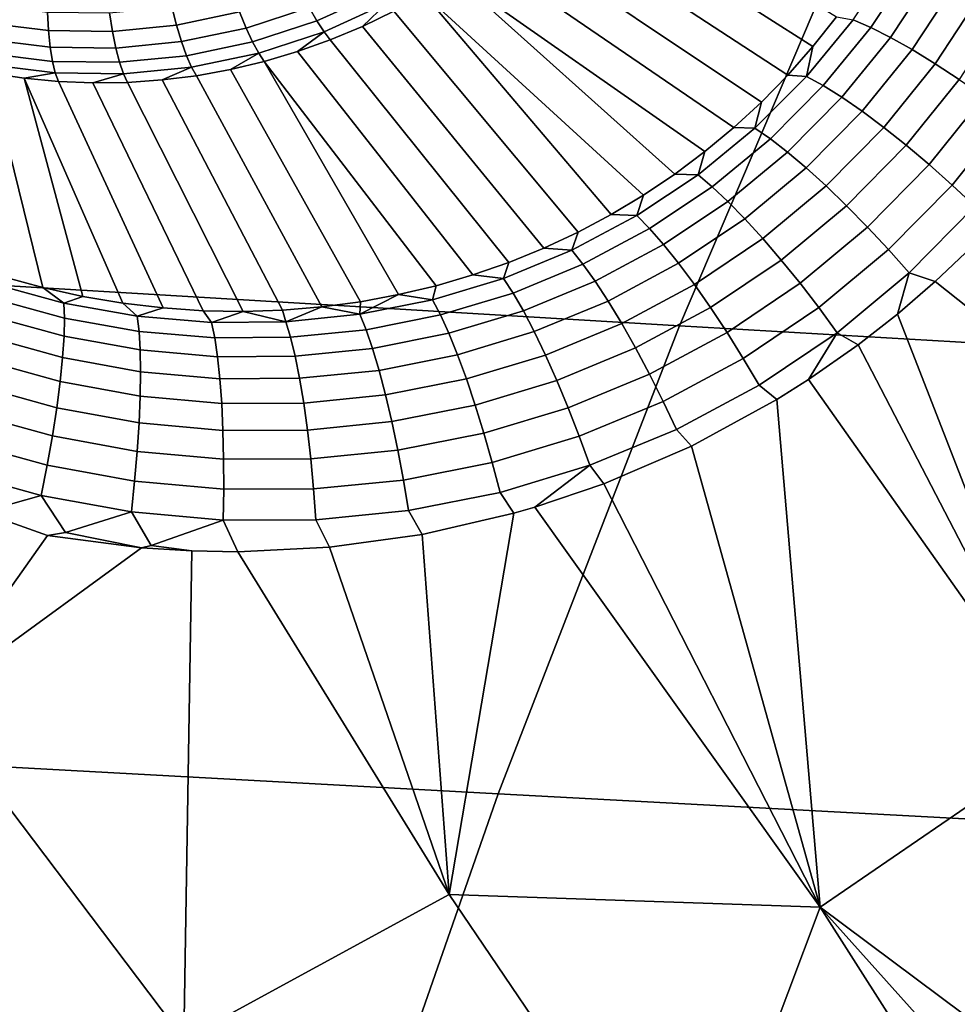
# Model space of a CAD drawing. Header units: metres. Extents: x -240 to 45, y -77 to 27.
# Tile 305 of 656: x -207.08 to -205.86, y 6.91 to 8.18. Entities that reach past the tile are written whole.
import ezdxf

# ---------------------------------------------------------------- set-up
doc = ezdxf.new("R2010")
doc.units = ezdxf.units.M
doc.layers.add('solid_102011X2', color=7, linetype='CONTINUOUS')

msp = doc.modelspace()

# ---------------------------------------------------------------- linework, layer by layer
at = {"layer": 'solid_102011X2'}
for points in [[(-205.969421, 8.376681, 318.13028), (-207.469025, 8.473124, 316.523895), (-207.726517, 7.872865, 316.724304), (-206.222656, 7.783297, 318.329681)], [(-206.019363, 8.182945, 269.583832), (-206.050018, 8.144328, 269.594666), (-206.375748, 8.351602, 268.778931), (-206.345108, 8.385021, 268.77536)], [(-204.456253, 8.281917, 319.737366), (-205.969421, 8.376681, 318.13028), (-206.222656, 7.783297, 318.329681), (-204.70517, 7.695273, 319.935883)], [(-206.050018, 8.144328, 269.594666), (-206.082474, 8.107514, 269.605347), (-206.408096, 8.319895, 268.782928), (-206.375748, 8.351602, 268.778931)], [(-206.082474, 8.107514, 269.605347), (-206.116638, 8.072556, 269.615814), (-206.442078, 8.289994, 268.787323), (-206.408096, 8.319895, 268.782928)], [(-206.116638, 8.072556, 269.615814), (-206.152451, 8.0395, 269.626068), (-206.4776, 8.261986, 268.792084), (-206.442078, 8.289994, 268.787323)], [(-206.152451, 8.0395, 269.626068), (-206.189819, 8.008402, 269.636047), (-206.514526, 8.235953, 268.797241), (-206.4776, 8.261986, 268.792084)], [(-205.997925, 8.179068, 269.617096), (-205.945221, 8.257786, 269.596344), (-205.921555, 8.249802, 269.627777), (-205.975204, 8.169099, 269.648651)], [(-205.975204, 8.169099, 269.648651), (-205.921555, 8.249802, 269.627777), (-205.894806, 8.239106, 269.655731), (-205.949646, 8.156127, 269.676758)], [(-205.949646, 8.156127, 269.676758), (-205.894806, 8.239106, 269.655731), (-205.865448, 8.225893, 269.679718), (-205.921722, 8.140386, 269.700928)], [(-206.611877, 8.213665, 268.75943), (-206.691666, 8.177579, 268.77179), (-206.701721, 8.194852, 268.750641), (-206.623611, 8.230185, 268.738556)], [(-206.228714, 7.979294, 269.645782), (-206.269043, 7.952227, 269.655243), (-206.552765, 8.211972, 268.802765), (-206.514526, 8.235953, 268.797241)], [(-206.189819, 8.008402, 269.636047), (-206.228714, 7.979294, 269.645782), (-206.514526, 8.235953, 268.797241)], [(-205.921722, 8.140386, 269.700928), (-205.865448, 8.225893, 269.679718), (-205.834015, 8.210398, 269.69931), (-205.891922, 8.122156, 269.720734)], [(-206.701721, 8.194852, 268.750641), (-206.783066, 8.168255, 268.763885), (-206.791687, 8.18906, 268.745453), (-206.712418, 8.214983, 268.732574)], [(-206.601334, 8.200211, 268.782959), (-206.682434, 8.16353, 268.795532), (-206.691666, 8.177579, 268.77179), (-206.611877, 8.213665, 268.75943)], [(-206.791687, 8.18906, 268.745453), (-206.873169, 8.171956, 268.759277), (-206.879501, 8.195794, 268.743866), (-206.80043, 8.212392, 268.730438)], [(-206.682434, 8.16353, 268.795532), (-206.601334, 8.200211, 268.782959), (-206.632751, 8.170441, 268.81485), (-206.674255, 8.153012, 268.82135)], [(-206.601334, 8.200211, 268.782959), (-206.592224, 8.190113, 268.808655), (-206.632751, 8.170441, 268.81485)], [(-206.353745, 7.904368, 269.67334), (-206.592224, 8.190113, 268.808655), (-206.552765, 8.211972, 268.802765), (-206.310745, 7.927233, 269.664429)], [(-206.269043, 7.952227, 269.655243), (-206.310745, 7.927233, 269.664429), (-206.552765, 8.211972, 268.802765)], [(-205.891922, 8.122156, 269.720734), (-205.834015, 8.210398, 269.69931), (-205.801071, 8.192898, 269.714172), (-205.860794, 8.101764, 269.735779)], [(-207.03891, 8.164901, 268.789062), (-207.121231, 8.175032, 268.804688), (-207.120209, 8.198779, 268.787903), (-207.040329, 8.188948, 268.772766)], [(-206.955902, 8.163872, 268.773865), (-207.03891, 8.164901, 268.789062), (-207.040329, 8.188948, 268.772766), (-206.959778, 8.187949, 268.757996)], [(-206.873169, 8.171956, 268.759277), (-206.955902, 8.163872, 268.773865), (-206.959778, 8.187949, 268.757996), (-206.879501, 8.195794, 268.743866)], [(-206.783066, 8.168255, 268.763885), (-206.866669, 8.150705, 268.778046), (-206.873169, 8.171956, 268.759277), (-206.791687, 8.18906, 268.745453)], [(-206.691666, 8.177579, 268.77179), (-206.774734, 8.150415, 268.785278), (-206.783066, 8.168255, 268.763885), (-206.701721, 8.194852, 268.750641)], [(-206.397995, 7.883667, 269.681976), (-206.632751, 8.170441, 268.81485), (-206.592224, 8.190113, 268.808655), (-206.353745, 7.904368, 269.67334)], [(-207.036713, 8.143467, 268.808624), (-207.12117, 8.153862, 268.824646), (-207.121231, 8.175032, 268.804688), (-207.03891, 8.164901, 268.789062)], [(-206.682434, 8.16353, 268.795532), (-206.766876, 8.135921, 268.809265), (-206.774734, 8.150415, 268.785278), (-206.691666, 8.177579, 268.77179)], [(-205.997925, 8.179068, 269.617096), (-206.058029, 8.105787, 269.637604), (-206.050018, 8.144328, 269.594666), (-206.019363, 8.182945, 269.583832)], [(-206.058029, 8.105787, 269.637604), (-205.997925, 8.179068, 269.617096), (-205.975204, 8.169099, 269.648651), (-206.036514, 8.093899, 269.669342)], [(-206.951553, 8.14241, 268.79303), (-207.036713, 8.143467, 268.808624), (-207.03891, 8.164901, 268.789062), (-206.955902, 8.163872, 268.773865)], [(-206.866669, 8.150705, 268.778046), (-206.951553, 8.14241, 268.79303), (-206.955902, 8.163872, 268.773865), (-206.873169, 8.171956, 268.759277)], [(-206.774734, 8.150415, 268.785278), (-206.860107, 8.132493, 268.799774), (-206.866669, 8.150705, 268.778046), (-206.783066, 8.168255, 268.763885)], [(-206.766876, 8.135921, 268.809265), (-206.682434, 8.16353, 268.795532), (-206.716599, 8.137878, 268.828156), (-206.759659, 8.125084, 268.835236)], [(-206.682434, 8.16353, 268.795532), (-206.674255, 8.153012, 268.82135), (-206.716599, 8.137878, 268.828156)], [(-206.44342, 7.865191, 269.690308), (-206.674255, 8.153012, 268.82135), (-206.632751, 8.170441, 268.81485), (-206.397995, 7.883667, 269.681976)], [(-206.036514, 8.093899, 269.669342), (-205.975204, 8.169099, 269.648651), (-205.949646, 8.156127, 269.676758), (-206.012436, 8.07874, 269.697662)], [(-207.033783, 8.125099, 268.830994), (-207.120041, 8.135715, 268.847351), (-207.12117, 8.153862, 268.824646), (-207.036713, 8.143467, 268.808624)], [(-206.860107, 8.132493, 268.799774), (-206.946808, 8.124022, 268.815063), (-206.951553, 8.14241, 268.79303), (-206.866669, 8.150705, 268.778046)], [(-206.766876, 8.135921, 268.809265), (-206.853653, 8.117702, 268.823975), (-206.860107, 8.132493, 268.799774), (-206.774734, 8.150415, 268.785278)], [(-206.489929, 7.848967, 269.698395), (-206.716599, 8.137878, 268.828156), (-206.674255, 8.153012, 268.82135), (-206.44342, 7.865191, 269.690308)], [(-206.012436, 8.07874, 269.697662), (-205.949646, 8.156127, 269.676758), (-205.921722, 8.140386, 269.700928), (-205.986237, 8.060583, 269.722076)], [(-206.946808, 8.124022, 268.815063), (-207.033783, 8.125099, 268.830994), (-207.036713, 8.143467, 268.808624), (-206.951553, 8.14241, 268.79303)], [(-206.53746, 7.835055, 269.706238), (-206.759659, 8.125084, 268.835236), (-206.716599, 8.137878, 268.828156), (-206.489929, 7.848967, 269.698395)], [(-206.058029, 8.105787, 269.637604), (-206.082474, 8.107514, 269.605347), (-206.050018, 8.144328, 269.594666)], [(-205.986237, 8.060583, 269.722076), (-205.921722, 8.140386, 269.700928), (-205.891922, 8.122156, 269.720734), (-205.958389, 8.039753, 269.742126)], [(-207.030182, 8.110188, 268.855713), (-207.117859, 8.120978, 268.872345), (-207.120041, 8.135715, 268.847351), (-207.033783, 8.125099, 268.830994)], [(-206.941772, 8.109092, 268.839508), (-207.030182, 8.110188, 268.855713), (-207.033783, 8.125099, 268.830994), (-206.946808, 8.124022, 268.815063)], [(-206.853653, 8.117702, 268.823975), (-206.941772, 8.109092, 268.839508), (-206.946808, 8.124022, 268.815063), (-206.860107, 8.132493, 268.799774)], [(-206.853653, 8.117702, 268.823975), (-206.766876, 8.135921, 268.809265), (-206.803314, 8.114667, 268.84256), (-206.847443, 8.106657, 268.850128)], [(-206.766876, 8.135921, 268.809265), (-206.759659, 8.125084, 268.835236), (-206.803314, 8.114667, 268.84256)], [(-206.635239, 7.81435, 269.721191), (-206.803314, 8.114667, 268.84256), (-206.759659, 8.125084, 268.835236), (-206.585938, 7.823495, 269.713837)], [(-206.53746, 7.835055, 269.706238), (-206.585938, 7.823495, 269.713837), (-206.759659, 8.125084, 268.835236)], [(-207.097183, 7.846647, 269.782013), (-207.158417, 8.119071, 268.907562), (-207.114685, 8.109972, 268.899048), (-207.045975, 7.83262, 269.77533)], [(-207.117859, 8.120978, 268.872345), (-207.030182, 8.110188, 268.855713), (-207.070496, 8.103293, 268.890594), (-207.114685, 8.109972, 268.899048)], [(-206.941772, 8.109092, 268.839508), (-206.853653, 8.117702, 268.823975), (-206.891891, 8.101079, 268.85791), (-206.936569, 8.097947, 268.865845)], [(-206.853653, 8.117702, 268.823975), (-206.847443, 8.106657, 268.850128), (-206.891891, 8.101079, 268.85791)], [(-206.685303, 7.807652, 269.728363), (-206.847443, 8.106657, 268.850128), (-206.803314, 8.114667, 268.84256), (-206.635239, 7.81435, 269.721191)], [(-205.958389, 8.039753, 269.742126), (-205.891922, 8.122156, 269.720734), (-205.860794, 8.101764, 269.735779), (-205.929382, 8.016623, 269.757477)], [(-207.045975, 7.83262, 269.77533), (-207.114685, 8.109972, 268.899048), (-207.070496, 8.103293, 268.890594), (-206.994354, 7.821197, 269.768738)], [(-207.030182, 8.110188, 268.855713), (-207.026001, 8.099056, 268.882233), (-207.070496, 8.103293, 268.890594)], [(-206.942505, 7.812416, 269.762146), (-207.070496, 8.103293, 268.890594), (-207.026001, 8.099056, 268.882233), (-206.890594, 7.806257, 269.755585)], [(-206.942505, 7.812416, 269.762146), (-206.994354, 7.821197, 269.768738), (-207.070496, 8.103293, 268.890594)], [(-207.030182, 8.110188, 268.855713), (-206.941772, 8.109092, 268.839508), (-206.981308, 8.097273, 268.873962), (-207.026001, 8.099056, 268.882233)], [(-206.890594, 7.806257, 269.755585), (-207.026001, 8.099056, 268.882233), (-206.981308, 8.097273, 268.873962), (-206.838776, 7.802733, 269.748932)], [(-206.941772, 8.109092, 268.839508), (-206.936569, 8.097947, 268.865845), (-206.981308, 8.097273, 268.873962)], [(-206.838776, 7.802733, 269.748932), (-206.981308, 8.097273, 268.873962), (-206.936569, 8.097947, 268.865845), (-206.787186, 7.801806, 269.742218)], [(-206.787186, 7.801806, 269.742218), (-206.936569, 8.097947, 268.865845), (-206.891891, 8.101079, 268.85791), (-206.735977, 7.803463, 269.735352)], [(-206.735977, 7.803463, 269.735352), (-206.891891, 8.101079, 268.85791), (-206.847443, 8.106657, 268.850128), (-206.685303, 7.807652, 269.728363)], [(-206.058029, 8.105787, 269.637604), (-206.125061, 8.038671, 269.657623), (-206.116638, 8.072556, 269.615814), (-206.082474, 8.107514, 269.605347)], [(-206.125061, 8.038671, 269.657623), (-206.058029, 8.105787, 269.637604), (-206.036514, 8.093899, 269.669342), (-206.104996, 8.024981, 269.689575)], [(-205.929382, 8.016623, 269.757477), (-205.860794, 8.101764, 269.735779), (-205.828873, 8.079576, 269.745819), (-205.899734, 7.991605, 269.767822)], [(-206.104996, 8.024981, 269.689575), (-206.036514, 8.093899, 269.669342), (-206.012436, 8.07874, 269.697662), (-206.082672, 8.007778, 269.71817)], [(-206.125061, 8.038671, 269.657623), (-206.152451, 8.0395, 269.626068), (-206.116638, 8.072556, 269.615814)], [(-206.082672, 8.007778, 269.71817), (-206.012436, 8.07874, 269.697662), (-205.986237, 8.060583, 269.722076), (-206.058487, 7.987371, 269.742889)], [(-205.899734, 7.991605, 269.767822), (-205.828873, 8.079576, 269.745819), (-205.796753, 8.055988, 269.750702), (-205.86998, 7.96515, 269.77298)], [(-206.058487, 7.987371, 269.742889), (-205.986237, 8.060583, 269.722076), (-205.958389, 8.039753, 269.742126), (-206.032867, 7.964126, 269.763275)], [(-205.86998, 7.96515, 269.77298), (-205.796753, 8.055988, 269.750702), (-205.764999, 8.031425, 269.750305), (-205.840652, 7.93773, 269.772888)], [(-206.125061, 8.038671, 269.657623), (-206.198502, 7.978425, 269.67688), (-206.189819, 8.008402, 269.636047), (-206.152451, 8.0395, 269.626068)], [(-206.198502, 7.978425, 269.67688), (-206.125061, 8.038671, 269.657623), (-206.104996, 8.024981, 269.689575), (-206.18013, 7.9631, 269.709137)], [(-206.032867, 7.964126, 269.763275), (-205.958389, 8.039753, 269.742126), (-205.929382, 8.016623, 269.757477), (-206.006287, 7.938457, 269.778931)], [(-206.18013, 7.9631, 269.709137), (-206.104996, 8.024981, 269.689575), (-206.082672, 8.007778, 269.71817), (-206.159805, 7.944046, 269.738037)], [(-206.006287, 7.938457, 269.778931), (-205.929382, 8.016623, 269.757477), (-205.899734, 7.991605, 269.767822), (-205.979202, 7.910825, 269.789642)], [(-206.198502, 7.978425, 269.67688), (-206.228714, 7.979294, 269.645782), (-206.189819, 8.008402, 269.636047)], [(-206.159805, 7.944046, 269.738037), (-206.082672, 8.007778, 269.71817), (-206.058487, 7.987371, 269.742889), (-206.137894, 7.921604, 269.763092)], [(-206.137894, 7.921604, 269.763092), (-206.058487, 7.987371, 269.742889), (-206.032867, 7.964126, 269.763275), (-206.114761, 7.896175, 269.783844)], [(-205.979202, 7.910825, 269.789642), (-205.899734, 7.991605, 269.767822), (-205.86998, 7.96515, 269.77298), (-205.952103, 7.881724, 269.795197)], [(-206.198502, 7.978425, 269.67688), (-206.277695, 7.925638, 269.695251), (-206.269043, 7.952227, 269.655243), (-206.228714, 7.979294, 269.645782)], [(-206.277695, 7.925638, 269.695251), (-206.198502, 7.978425, 269.67688), (-206.18013, 7.9631, 269.709137), (-206.2612, 7.908888, 269.727783)], [(-206.2612, 7.908888, 269.727783), (-206.18013, 7.9631, 269.709137), (-206.159805, 7.944046, 269.738037), (-206.243073, 7.888217, 269.75705)], [(-206.114761, 7.896175, 269.783844), (-206.032867, 7.964126, 269.763275), (-206.006287, 7.938457, 269.778931), (-206.090866, 7.868215, 269.799896)], [(-205.952103, 7.881724, 269.795197), (-205.86998, 7.96515, 269.77298), (-205.840652, 7.93773, 269.772888), (-205.925476, 7.851677, 269.795441)], [(-206.277695, 7.925638, 269.695251), (-206.310745, 7.927233, 269.664429), (-206.269043, 7.952227, 269.655243)], [(-206.243073, 7.888217, 269.75705), (-206.159805, 7.944046, 269.738037), (-206.137894, 7.921604, 269.763092), (-206.223633, 7.863996, 269.782471)], [(-206.090866, 7.868215, 269.799896), (-206.006287, 7.938457, 269.778931), (-205.979202, 7.910825, 269.789642), (-206.066589, 7.838224, 269.811035)], [(-205.925476, 7.851677, 269.795441), (-205.840652, 7.93773, 269.772888), (-205.84491, 7.884836, 269.776428), (-205.891861, 7.840313, 269.788605)], [(-206.277695, 7.925638, 269.695251), (-206.361893, 7.880832, 269.712616), (-206.353745, 7.904368, 269.67334), (-206.310745, 7.927233, 269.664429)], [(-206.361893, 7.880832, 269.712616), (-206.277695, 7.925638, 269.695251), (-206.2612, 7.908888, 269.727783), (-206.347397, 7.862899, 269.745483)], [(-206.223633, 7.863996, 269.782471), (-206.137894, 7.921604, 269.763092), (-206.114761, 7.896175, 269.783844), (-206.203232, 7.836658, 269.80365)], [(-206.347397, 7.862899, 269.745483), (-206.2612, 7.908888, 269.727783), (-206.243073, 7.888217, 269.75705), (-206.331619, 7.84088, 269.775116)], [(-206.066589, 7.838224, 269.811035), (-205.979202, 7.910825, 269.789642), (-205.952103, 7.881724, 269.795197), (-206.042404, 7.80674, 269.816986)], [(-206.361893, 7.880832, 269.712616), (-206.397995, 7.883667, 269.681976), (-206.353745, 7.904368, 269.67334)], [(-206.203232, 7.836658, 269.80365), (-206.114761, 7.896175, 269.783844), (-206.090866, 7.868215, 269.799896), (-206.182236, 7.806693, 269.82016)], [(-206.361893, 7.880832, 269.712616), (-206.450272, 7.844464, 269.728882), (-206.44342, 7.865191, 269.690308), (-206.397995, 7.883667, 269.681976)], [(-206.331619, 7.84088, 269.775116), (-206.243073, 7.888217, 269.75705), (-206.223633, 7.863996, 269.782471), (-206.314819, 7.815171, 269.800964)], [(-206.042404, 7.80674, 269.816986), (-205.952103, 7.881724, 269.795197), (-205.925476, 7.851677, 269.795441), (-206.018723, 7.774327, 269.817657)], [(-205.891861, 7.840313, 269.788605), (-205.84491, 7.884836, 269.776428), (-205.416199, 7.462827, 269.665497)], [(-206.222656, 7.783297, 318.329681), (-207.726517, 7.872865, 316.724304), (-207.96489, 7.260389, 316.909851), (-206.457108, 7.177825, 318.514313)], [(-206.450272, 7.844464, 269.728882), (-206.361893, 7.880832, 269.712616), (-206.347397, 7.862899, 269.745483), (-206.437881, 7.825613, 269.762085)], [(-206.450272, 7.844464, 269.728882), (-206.489929, 7.848967, 269.698395), (-206.44342, 7.865191, 269.690308)], [(-206.437881, 7.825613, 269.762085), (-206.347397, 7.862899, 269.745483), (-206.331619, 7.84088, 269.775116), (-206.424545, 7.802539, 269.792114)], [(-206.314819, 7.815171, 269.800964), (-206.223633, 7.863996, 269.782471), (-206.203232, 7.836658, 269.80365), (-206.297318, 7.786232, 269.822601)], [(-206.182236, 7.806693, 269.82016), (-206.090866, 7.868215, 269.799896), (-206.066589, 7.838224, 269.811035), (-206.161026, 7.774637, 269.831757)], [(-207.018997, 7.812461, 269.809113), (-207.112091, 7.837723, 269.821289), (-207.097183, 7.846647, 269.782013), (-207.045975, 7.83262, 269.77533)], [(-206.450272, 7.844464, 269.728882), (-206.541977, 7.8168, 269.744141), (-206.53746, 7.835055, 269.706238), (-206.489929, 7.848967, 269.698395)], [(-206.541977, 7.8168, 269.744141), (-206.450272, 7.844464, 269.728882), (-206.437881, 7.825613, 269.762085), (-206.531708, 7.797301, 269.777679)], [(-206.018723, 7.774327, 269.817657), (-205.925476, 7.851677, 269.795441), (-205.940674, 7.798256, 269.800629), (-205.991226, 7.758777, 269.812408)], [(-205.925476, 7.851677, 269.795441), (-205.891861, 7.840313, 269.788605), (-205.940674, 7.798256, 269.800629)], [(-207.112091, 7.837723, 269.821289), (-207.018997, 7.812461, 269.809113), (-207.018173, 7.793259, 269.84436), (-207.112732, 7.81907, 269.856842)], [(-207.018997, 7.812461, 269.809113), (-207.045975, 7.83262, 269.77533), (-206.994354, 7.821197, 269.768738)], [(-206.541977, 7.8168, 269.744141), (-206.585938, 7.823495, 269.713837), (-206.53746, 7.835055, 269.706238)], [(-206.424545, 7.802539, 269.792114), (-206.331619, 7.84088, 269.775116), (-206.314819, 7.815171, 269.800964), (-206.410507, 7.775656, 269.81842)], [(-206.297318, 7.786232, 269.822601), (-206.203232, 7.836658, 269.80365), (-206.182236, 7.806693, 269.82016), (-206.279404, 7.754579, 269.8396)], [(-206.161026, 7.774637, 269.831757), (-206.066589, 7.838224, 269.811035), (-206.042404, 7.80674, 269.816986), (-206.139969, 7.741065, 269.838165)], [(-205.940674, 7.798256, 269.800629), (-205.891861, 7.840313, 269.788605), (-205.416199, 7.462827, 269.665497), (-205.725739, 7.246827, 269.742706)], [(-207.112732, 7.81907, 269.856842), (-207.018173, 7.793259, 269.84436), (-207.018723, 7.769659, 269.876831), (-207.115097, 7.796112, 269.889679)], [(-206.924026, 7.795652, 269.796967), (-207.018997, 7.812461, 269.809113), (-206.994354, 7.821197, 269.768738), (-206.942505, 7.812416, 269.762146)], [(-206.636093, 7.79805, 269.758392), (-206.635239, 7.81435, 269.721191), (-206.585938, 7.823495, 269.713837)], [(-206.636093, 7.79805, 269.758392), (-206.585938, 7.823495, 269.713837), (-206.541977, 7.8168, 269.744141)], [(-206.531708, 7.797301, 269.777679), (-206.437881, 7.825613, 269.762085), (-206.424545, 7.802539, 269.792114), (-206.520874, 7.773472, 269.808136)], [(-207.018997, 7.812461, 269.809113), (-206.924026, 7.795652, 269.796967), (-206.9216, 7.776016, 269.831909), (-207.018173, 7.793259, 269.84436)], [(-206.924026, 7.795652, 269.796967), (-206.942505, 7.812416, 269.762146), (-206.890594, 7.806257, 269.755585)], [(-206.828003, 7.787539, 269.784607), (-206.924026, 7.795652, 269.796967), (-206.890594, 7.806257, 269.755585), (-206.838776, 7.802733, 269.748932)], [(-206.731735, 7.788312, 269.77182), (-206.735977, 7.803463, 269.735352), (-206.685303, 7.807652, 269.728363)], [(-206.731735, 7.788312, 269.77182), (-206.685303, 7.807652, 269.728363), (-206.636093, 7.79805, 269.758392)], [(-206.636093, 7.79805, 269.758392), (-206.685303, 7.807652, 269.728363), (-206.635239, 7.81435, 269.721191)], [(-206.636093, 7.79805, 269.758392), (-206.541977, 7.8168, 269.744141), (-206.531708, 7.797301, 269.777679), (-206.62793, 7.778172, 269.792328)], [(-206.410507, 7.775656, 269.81842), (-206.314819, 7.815171, 269.800964), (-206.297318, 7.786232, 269.822601), (-206.396011, 7.745446, 269.840546)], [(-206.279404, 7.754579, 269.8396), (-206.182236, 7.806693, 269.82016), (-206.161026, 7.774637, 269.831757), (-206.261414, 7.720781, 269.851685)], [(-206.139969, 7.741065, 269.838165), (-206.042404, 7.80674, 269.816986), (-206.018723, 7.774327, 269.817657), (-206.119446, 7.706577, 269.839325)], [(-207.115097, 7.796112, 269.889679), (-207.018723, 7.769659, 269.876831), (-207.020599, 7.742083, 269.905945), (-207.119186, 7.769259, 269.91925)], [(-207.018173, 7.793259, 269.84436), (-206.9216, 7.776016, 269.831909), (-206.920135, 7.751926, 269.863983), (-207.018723, 7.769659, 269.876831)], [(-206.924026, 7.795652, 269.796967), (-206.828003, 7.787539, 269.784607), (-206.823792, 7.767621, 269.819214), (-206.9216, 7.776016, 269.831909)], [(-206.828003, 7.787539, 269.784607), (-206.838776, 7.802733, 269.748932), (-206.787186, 7.801806, 269.742218)], [(-206.828003, 7.787539, 269.784607), (-206.787186, 7.801806, 269.742218), (-206.731735, 7.788312, 269.77182)], [(-206.731735, 7.788312, 269.77182), (-206.787186, 7.801806, 269.742218), (-206.735977, 7.803463, 269.735352)], [(-206.731735, 7.788312, 269.77182), (-206.636093, 7.79805, 269.758392), (-206.62793, 7.778172, 269.792328), (-206.725601, 7.768303, 269.806091)], [(-206.62793, 7.778172, 269.792328), (-206.531708, 7.797301, 269.777679), (-206.520874, 7.773472, 269.808136), (-206.619568, 7.753882, 269.823181)], [(-206.520874, 7.773472, 269.808136), (-206.424545, 7.802539, 269.792114), (-206.410507, 7.775656, 269.81842), (-206.509644, 7.745738, 269.8349)], [(-205.725739, 7.246827, 269.742706), (-205.991226, 7.758777, 269.812408), (-205.940674, 7.798256, 269.800629)], [(-206.828003, 7.787539, 269.784607), (-206.731735, 7.788312, 269.77182), (-206.725601, 7.768303, 269.806091), (-206.823792, 7.767621, 269.819214)], [(-204.70517, 7.695273, 319.935883), (-206.222656, 7.783297, 318.329681), (-206.457108, 7.177825, 318.514313), (-204.935593, 7.096672, 320.11969)], [(-206.396011, 7.745446, 269.840546), (-206.297318, 7.786232, 269.822601), (-206.279404, 7.754579, 269.8396), (-206.381317, 7.712448, 269.858063)], [(-207.119186, 7.769259, 269.91925), (-207.020599, 7.742083, 269.905945), (-207.023773, 7.711026, 269.931183), (-207.124893, 7.738992, 269.945007)], [(-207.018723, 7.769659, 269.876831), (-206.920135, 7.751926, 269.863983), (-206.919632, 7.723814, 269.892639), (-207.020599, 7.742083, 269.905945)], [(-206.9216, 7.776016, 269.831909), (-206.823792, 7.767621, 269.819214), (-206.82016, 7.74323, 269.850891), (-206.920135, 7.751926, 269.863983)], [(-206.823792, 7.767621, 269.819214), (-206.725601, 7.768303, 269.806091), (-206.71965, 7.743835, 269.837372), (-206.82016, 7.74323, 269.850891)], [(-206.725601, 7.768303, 269.806091), (-206.62793, 7.778172, 269.792328), (-206.619568, 7.753882, 269.823181), (-206.71965, 7.743835, 269.837372)], [(-206.619568, 7.753882, 269.823181), (-206.520874, 7.773472, 269.808136), (-206.509644, 7.745738, 269.8349), (-206.611145, 7.725618, 269.850403)], [(-206.509644, 7.745738, 269.8349), (-206.410507, 7.775656, 269.81842), (-206.396011, 7.745446, 269.840546), (-206.498215, 7.714596, 269.857513)], [(-206.261414, 7.720781, 269.851685), (-206.161026, 7.774637, 269.831757), (-206.139969, 7.741065, 269.838165), (-206.243668, 7.685444, 269.858612)], [(-206.119446, 7.706577, 269.839325), (-206.018723, 7.774327, 269.817657), (-206.05574, 7.713659, 269.82663), (-206.09671, 7.68779, 269.835205)], [(-206.018723, 7.774327, 269.817657), (-205.991226, 7.758777, 269.812408), (-206.05574, 7.713659, 269.82663)], [(-206.381317, 7.712448, 269.858063), (-206.279404, 7.754579, 269.8396), (-206.261414, 7.720781, 269.851685), (-206.366699, 7.677255, 269.870667)], [(-205.725739, 7.246827, 269.742706), (-206.05574, 7.713659, 269.82663), (-205.991226, 7.758777, 269.812408)], [(-207.020599, 7.742083, 269.905945), (-206.919632, 7.723814, 269.892639), (-206.920135, 7.692184, 269.917358), (-207.023773, 7.711026, 269.931183)], [(-206.920135, 7.751926, 269.863983), (-206.82016, 7.74323, 269.850891), (-206.817139, 7.714803, 269.879089), (-206.919632, 7.723814, 269.892639)], [(-206.82016, 7.74323, 269.850891), (-206.71965, 7.743835, 269.837372), (-206.713974, 7.715348, 269.865082), (-206.817139, 7.714803, 269.879089)], [(-206.71965, 7.743835, 269.837372), (-206.619568, 7.753882, 269.823181), (-206.611145, 7.725618, 269.850403), (-206.713974, 7.715348, 269.865082)], [(-206.611145, 7.725618, 269.850403), (-206.509644, 7.745738, 269.8349), (-206.498215, 7.714596, 269.857513), (-206.602814, 7.693885, 269.873535)], [(-206.498215, 7.714596, 269.857513), (-206.396011, 7.745446, 269.840546), (-206.381317, 7.712448, 269.858063), (-206.486816, 7.680604, 269.87558)], [(-207.124893, 7.738992, 269.945007), (-207.023773, 7.711026, 269.931183), (-207.028214, 7.677043, 269.952087), (-207.132141, 7.705854, 269.966461)], [(-206.243668, 7.685444, 269.858612), (-206.139969, 7.741065, 269.838165), (-206.119446, 7.706577, 269.839325), (-206.226486, 7.649199, 269.860291)], [(-206.919632, 7.723814, 269.892639), (-206.817139, 7.714803, 269.879089), (-206.814804, 7.68285, 269.90329), (-206.920135, 7.692184, 269.917358)], [(-206.713974, 7.715348, 269.865082), (-206.611145, 7.725618, 269.850403), (-206.602814, 7.693885, 269.873535), (-206.708679, 7.683352, 269.888733)], [(-206.366699, 7.677255, 269.870667), (-206.261414, 7.720781, 269.851685), (-206.243668, 7.685444, 269.858612), (-206.352402, 7.640496, 269.878174)], [(-207.132141, 7.705854, 269.966461), (-207.028214, 7.677043, 269.952087), (-207.033829, 7.640744, 269.968292), (-207.140793, 7.670437, 269.983276)], [(-207.023773, 7.711026, 269.931183), (-206.920135, 7.692184, 269.917358), (-206.921616, 7.657603, 269.937714), (-207.028214, 7.677043, 269.952087)], [(-206.817139, 7.714803, 269.879089), (-206.713974, 7.715348, 269.865082), (-206.708679, 7.683352, 269.888733), (-206.814804, 7.68285, 269.90329)], [(-206.602814, 7.693885, 269.873535), (-206.498215, 7.714596, 269.857513), (-206.486816, 7.680604, 269.87558), (-206.594711, 7.659251, 269.892181)], [(-206.486816, 7.680604, 269.87558), (-206.381317, 7.712448, 269.858063), (-206.366699, 7.677255, 269.870667), (-206.475632, 7.644371, 269.888763)], [(-206.226486, 7.649199, 269.860291), (-206.119446, 7.706577, 269.839325), (-206.09671, 7.68779, 269.835205), (-206.206833, 7.627772, 269.856812)], [(-206.09671, 7.68779, 269.835205), (-206.05574, 7.713659, 269.82663), (-205.725739, 7.246827, 269.742706), (-206.040649, 7.031471, 269.798401)], [(-206.920135, 7.692184, 269.917358), (-206.814804, 7.68285, 269.90329), (-206.813187, 7.647942, 269.923065), (-206.921616, 7.657603, 269.937714)], [(-206.708679, 7.683352, 269.888733), (-206.602814, 7.693885, 269.873535), (-206.594711, 7.659251, 269.892181), (-206.703857, 7.648418, 269.907928)], [(-206.814804, 7.68285, 269.90329), (-206.708679, 7.683352, 269.888733), (-206.703857, 7.648418, 269.907928), (-206.813187, 7.647942, 269.923065)], [(-206.594711, 7.659251, 269.892181), (-206.486816, 7.680604, 269.87558), (-206.475632, 7.644371, 269.888763), (-206.58699, 7.622337, 269.905945)], [(-206.352402, 7.640496, 269.878174), (-206.243668, 7.685444, 269.858612), (-206.226486, 7.649199, 269.860291), (-206.338684, 7.60283, 269.880402)], [(-206.040649, 7.031471, 269.798401), (-206.206833, 7.627772, 269.856812), (-206.09671, 7.68779, 269.835205)], [(-207.140793, 7.670437, 269.983276), (-207.033829, 7.640744, 269.968292), (-207.040512, 7.602778, 269.979523), (-207.150681, 7.633377, 269.995148)], [(-207.028214, 7.677043, 269.952087), (-206.921616, 7.657603, 269.937714), (-206.924042, 7.620688, 269.953308), (-207.033829, 7.640744, 269.968292)], [(-206.475632, 7.644371, 269.888763), (-206.366699, 7.677255, 269.870667), (-206.352402, 7.640496, 269.878174), (-206.464859, 7.606546, 269.89682)], [(-206.921616, 7.657603, 269.937714), (-206.813187, 7.647942, 269.923065), (-206.812317, 7.610704, 269.938019), (-206.924042, 7.620688, 269.953308)], [(-206.703857, 7.648418, 269.907928), (-206.594711, 7.659251, 269.892181), (-206.58699, 7.622337, 269.905945), (-206.6996, 7.611175, 269.922302)], [(-207.033829, 7.640744, 269.968292), (-206.924042, 7.620688, 269.953308), (-206.927399, 7.582102, 269.963867), (-207.040512, 7.602778, 269.979523)], [(-206.813187, 7.647942, 269.923065), (-206.703857, 7.648418, 269.907928), (-206.6996, 7.611175, 269.922302), (-206.812317, 7.610704, 269.938019)], [(-206.58699, 7.622337, 269.905945), (-206.475632, 7.644371, 269.888763), (-206.464859, 7.606546, 269.89682), (-206.579803, 7.583803, 269.914612)], [(-206.464859, 7.606546, 269.89682), (-206.352402, 7.640496, 269.878174), (-206.338684, 7.60283, 269.880402), (-206.454712, 7.567806, 269.899628)], [(-206.338684, 7.60283, 269.880402), (-206.226486, 7.649199, 269.860291), (-206.206833, 7.627772, 269.856812), (-206.32048, 7.578828, 269.877228)], [(-207.150681, 7.633377, 269.995148), (-207.040512, 7.602778, 269.979523), (-207.048157, 7.563826, 269.985535), (-207.161636, 7.595336, 270.001831)], [(-206.040649, 7.031471, 269.798401), (-206.32048, 7.578828, 269.877228), (-206.206833, 7.627772, 269.856812)], [(-206.924042, 7.620688, 269.953308), (-206.812317, 7.610704, 269.938019), (-206.81221, 7.571805, 269.947968), (-206.927399, 7.582102, 269.963867)], [(-206.6996, 7.611175, 269.922302), (-206.58699, 7.622337, 269.905945), (-206.579803, 7.583803, 269.914612), (-206.695984, 7.572287, 269.93161)], [(-207.040512, 7.602778, 269.979523), (-206.927399, 7.582102, 269.963867), (-206.931595, 7.542536, 269.969238), (-207.048157, 7.563826, 269.985535)], [(-206.812317, 7.610704, 269.938019), (-206.6996, 7.611175, 269.922302), (-206.695984, 7.572287, 269.93161), (-206.81221, 7.571805, 269.947968)], [(-206.579803, 7.583803, 269.914612), (-206.464859, 7.606546, 269.89682), (-206.454712, 7.567806, 269.899628), (-206.573257, 7.544341, 269.91803)], [(-206.454712, 7.567806, 269.899628), (-206.338684, 7.60283, 269.880402), (-206.409821, 7.548599, 269.892151), (-206.436874, 7.540778, 269.896515)], [(-206.338684, 7.60283, 269.880402), (-206.32048, 7.578828, 269.877228), (-206.409821, 7.548599, 269.892151)], [(-207.125168, 7.54223, 269.996124), (-207.161636, 7.595336, 270.001831), (-207.048157, 7.563826, 269.985535)], [(-206.927399, 7.582102, 269.963867), (-206.81221, 7.571805, 269.947968), (-206.812881, 7.531939, 269.952667), (-206.931595, 7.542536, 269.969238)], [(-206.695984, 7.572287, 269.93161), (-206.579803, 7.583803, 269.914612), (-206.573257, 7.544341, 269.91803), (-206.693054, 7.532452, 269.935669)], [(-206.040649, 7.031471, 269.798401), (-206.409821, 7.548599, 269.892151), (-206.32048, 7.578828, 269.877228)], [(-207.048157, 7.563826, 269.985535), (-207.01683, 7.516084, 269.980591), (-207.040009, 7.512143, 269.983093), (-207.125168, 7.54223, 269.996124)], [(-207.01683, 7.516084, 269.980591), (-207.048157, 7.563826, 269.985535), (-206.931595, 7.542536, 269.969238)], [(-206.81221, 7.571805, 269.947968), (-206.695984, 7.572287, 269.93161), (-206.693054, 7.532452, 269.935669), (-206.812881, 7.531939, 269.952667)], [(-206.573257, 7.544341, 269.91803), (-206.454712, 7.567806, 269.899628), (-206.436874, 7.540778, 269.896515), (-206.555389, 7.513497, 269.914886)], [(-207.125168, 7.54223, 269.996124), (-207.040009, 7.512143, 269.983093), (-207.193207, 7.296166, 269.973572), (-207.160202, 7.539272, 270)], [(-206.931595, 7.542536, 269.969238), (-206.906097, 7.498919, 269.964996), (-206.918579, 7.496123, 269.96637), (-207.01683, 7.516084, 269.980591)], [(-206.906097, 7.498919, 269.964996), (-206.931595, 7.542536, 269.969238), (-206.812881, 7.531939, 269.952667)], [(-206.693054, 7.532452, 269.935669), (-206.573257, 7.544341, 269.91803), (-206.555389, 7.513497, 269.914886), (-206.675507, 7.496937, 269.932495)], [(-206.520508, 7.047861, 269.873199), (-206.555389, 7.513497, 269.914886), (-206.436874, 7.540778, 269.896515)], [(-206.436874, 7.540778, 269.896515), (-206.409821, 7.548599, 269.892151), (-206.040649, 7.031471, 269.798401), (-206.520508, 7.047861, 269.873199)], [(-206.853577, 7.492089, 269.957428), (-206.906097, 7.498919, 269.964996), (-206.812881, 7.531939, 269.952667), (-206.793716, 7.491112, 269.949127)], [(-206.812881, 7.531939, 269.952667), (-206.693054, 7.532452, 269.935669), (-206.675507, 7.496937, 269.932495), (-206.793716, 7.491112, 269.949127)], [(-207.01683, 7.516084, 269.980591), (-206.918579, 7.496123, 269.96637), (-207.040009, 7.512143, 269.983093)], [(-206.520508, 7.047861, 269.873199), (-206.675507, 7.496937, 269.932495), (-206.555389, 7.513497, 269.914886)], [(-207.040009, 7.512143, 269.983093), (-206.918579, 7.496123, 269.96637), (-207.193207, 7.296166, 269.973572)], [(-206.918579, 7.496123, 269.96637), (-206.853577, 7.492089, 269.957428), (-206.863815, 6.860879, 269.890625), (-207.193207, 7.296166, 269.973572)], [(-206.906097, 7.498919, 269.964996), (-206.853577, 7.492089, 269.957428), (-206.918579, 7.496123, 269.96637)], [(-206.793716, 7.491112, 269.949127), (-206.520508, 7.047861, 269.873199), (-206.863815, 6.860879, 269.890625), (-206.853577, 7.492089, 269.957428)], [(-206.520508, 7.047861, 269.873199), (-206.793716, 7.491112, 269.949127), (-206.675507, 7.496937, 269.932495)], [(-207.193207, 7.296166, 269.973572), (-206.863815, 6.860879, 269.890625), (-207.25032, 6.789822, 269.90567), (-207.441864, 7.038709, 269.953522)], [(-206.457108, 7.177825, 318.514313), (-207.96489, 7.260389, 316.909851), (-208.183807, 6.636652, 317.080261), (-206.672409, 6.561212, 318.683868)], [(-205.543823, 6.660873, 269.688751), (-206.040649, 7.031471, 269.798401), (-205.725739, 7.246827, 269.742706), (-205.448273, 6.741382, 269.670624)], [(-204.935593, 7.096672, 320.11969), (-206.457108, 7.177825, 318.514313), (-206.672409, 6.561212, 318.683868), (-205.147232, 6.487049, 320.288513)], [(-206.208038, 6.586567, 269.794067), (-206.554932, 6.409937, 269.812805), (-206.863815, 6.860879, 269.890625), (-206.520508, 7.047861, 269.873199)], [(-206.208038, 6.586567, 269.794067), (-206.520508, 7.047861, 269.873199), (-206.040649, 7.031471, 269.798401)], [(-205.708298, 6.482204, 269.712524), (-206.208038, 6.586567, 269.794067), (-206.040649, 7.031471, 269.798401), (-205.698395, 6.494791, 269.711395)], [(-205.6306, 6.574072, 269.702637), (-205.698395, 6.494791, 269.711395), (-206.040649, 7.031471, 269.798401)], [(-205.546478, 6.620547, 269.686676), (-205.6306, 6.574072, 269.702637), (-206.040649, 7.031471, 269.798401), (-205.543823, 6.660873, 269.688751)]]:
    msp.add_3dface(points, dxfattribs=at)

doc.saveas('drawing.dxf')
